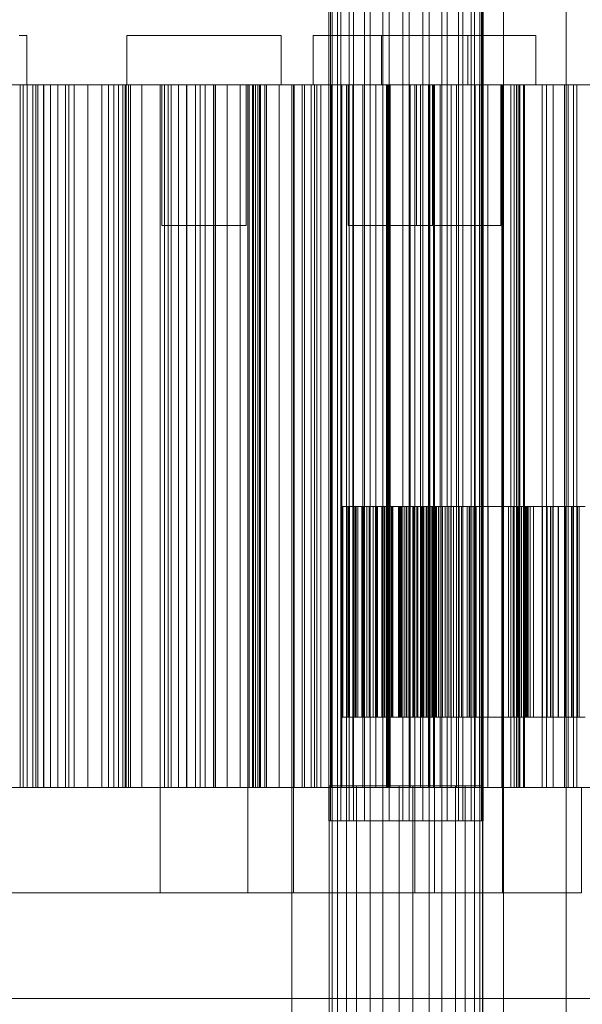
# Model space of a CAD drawing. Header units: millimetres. Extents: x -4395 to 65662, y -65530 to 6847.
# Tile 734 of 1034: x 24470 to 24630, y -17512 to -17231. Entities that reach past the tile are written whole.
import ezdxf

# ---------------------------------------------------------------- set-up
doc = ezdxf.new("R2010")
doc.units = ezdxf.units.MM
for name, color, linetype, lineweight in [('COTAS_P', 1, 'Continuous', 0), ('superior_briquetadora', 7, 'Continuous', 0), ('superior_C02', 7, 'Continuous', 0)]:
    doc.layers.add(name, color=color, linetype=linetype, lineweight=lineweight)
doc.dimstyles.new('R19_100', dxfattribs={"dimtxt": 250, "dimasz": 150, "dimexe": 150, "dimexo": 80, "dimgap": 100, "dimtad": 1, "dimtih": 1, "dimtoh": 1, "dimdsep": 46, "dimcen": 0.09, "dimadec": 0, "dimazin": 0, "dimtfac": 1, "dimtdec": 4, "dimtofl": 0, "dimtmove": 0, "dimatfit": 3, "dimfxl": 1, "dimtolj": 1, "dimtzin": 0, "dimarcsym": 0})

# ---------------------------------------------------------------- blocks, each defined once
blk = doc.blocks.new('DIM_R33_31')
at = {"layer": 'COTAS_P'}
for p, q in [((24250.07, -17080), (24400.07, -17035)), ((26750.07, -17080), (26600.07, -17035)), ((24250.07, -17980), (24250.07, -17080)), ((24250.07, -17080), (26750.07, -17080)), ((24250.07, -17080), (24400.07, -17125)), ((26750.07, -17080), (26600.07, -17125)), ((26750.07, -17980), (26750.07, -17080))]:
    blk.add_line(p, q, dxfattribs=at)
blk.add_text('2500 P', height=250, dxfattribs=at).set_placement((25500.07, -16980))

msp = doc.modelspace()

# ---------------------------------------------------------------- linework, layer by layer
at = {"layer": 'superior_briquetadora'}
for p, q in [((24469.889, -17236), (24472.067, -17236)), ((24472.067, -17236), (24472.067, -17250)), ((24500.567, -17236), (24502.746, -17236)), ((24500.567, -17236), (24500.567, -17250)), ((24502.746, -17236), (24508.851, -17236)), ((24508.851, -17236), (24517.672, -17236)), ((24517.672, -17236), (24527.463, -17236)), ((24527.463, -17236), (24536.284, -17236)), ((24536.284, -17236), (24542.389, -17236)), ((24542.389, -17236), (24544.567, -17236)), ((24544.567, -17236), (24544.567, -17250)), ((24553.641, -17236), (24555.82, -17236)), ((24553.641, -17236), (24553.641, -17250)), ((24555.82, -17236), (24561.924, -17236)), ((24561.924, -17236), (24570.746, -17236)), ((24570.746, -17236), (24580.537, -17236)), ((24573.067, -17236), (24575.246, -17236)), ((24573.067, -17236), (24573.067, -17250)), ((24575.246, -17236), (24581.351, -17236)), ((24580.537, -17236), (24589.358, -17236)), ((24581.351, -17236), (24590.172, -17236)), ((24589.358, -17236), (24595.462, -17236)), ((24590.172, -17236), (24599.963, -17236)), ((24595.462, -17236), (24597.641, -17236)), ((24597.641, -17236), (24597.641, -17250)), ((24599.963, -17236), (24608.784, -17236)), ((24608.784, -17236), (24614.889, -17236)), ((24614.889, -17236), (24617.067, -17236)), ((24617.067, -17236), (24617.067, -17250)), ((24464.008, -17250), (24473.845, -17250)), ((24469.089, -17250), (24487.379, -17250)), ((24487.57, -17250), (24469.186, -17250)), ((24469.889, -17250), (24472.067, -17250)), ((24470.252, -17250), (24471.091, -17250)), ((24472.197, -17250), (24470.252, -17250)), ((24470.252, -17450), (24470.252, -17250)), ((24471.091, -17250), (24474.682, -17250)), ((24471.091, -17450), (24471.091, -17250)), ((24476.851, -17250), (24472.197, -17250)), ((24472.197, -17450), (24472.197, -17250)), ((24473.845, -17250), (24473.845, -17450)), ((24473.845, -17250), (24475.271, -17250)), ((24474.682, -17250), (24480.886, -17250)), ((24474.682, -17450), (24474.682, -17250)), ((24475.271, -17250), (24475.271, -17450)), ((24475.271, -17250), (24476.94, -17250)), ((24484.035, -17250), (24476.851, -17250)), ((24476.851, -17450), (24476.851, -17250)), ((24476.94, -17250), (24476.94, -17450)), ((24476.94, -17250), (24478.822, -17250)), ((24478.822, -17250), (24478.822, -17450)), ((24478.822, -17250), (24480.899, -17250)), ((24480.886, -17250), (24489.466, -17250)), ((24480.886, -17450), (24480.886, -17250)), ((24480.899, -17250), (24480.899, -17450)), ((24480.899, -17250), (24483.158, -17250)), ((24483.158, -17250), (24483.158, -17450)), ((24483.158, -17250), (24485.59, -17250)), ((24493.474, -17250), (24484.035, -17250)), ((24484.035, -17450), (24484.035, -17250)), ((24485.59, -17250), (24485.59, -17450)), ((24485.59, -17250), (24495.404, -17250)), ((24487.379, -17250), (24504.236, -17250)), ((24504.513, -17250), (24487.57, -17250)), ((24489.466, -17250), (24500.092, -17250)), ((24489.466, -17450), (24489.466, -17250)), ((24504.805, -17250), (24493.474, -17250)), ((24493.474, -17450), (24493.474, -17250)), ((24495.404, -17250), (24495.404, -17450)), ((24495.404, -17250), (24496.91, -17250)), ((24496.91, -17250), (24496.91, -17450)), ((24496.91, -17250), (24498.244, -17250)), ((24498.244, -17250), (24498.244, -17450)), ((24498.244, -17250), (24499.394, -17250)), ((24499.394, -17250), (24499.394, -17450)), ((24499.394, -17250), (24500.349, -17250)), ((24500.092, -17250), (24512.355, -17250)), ((24500.092, -17450), (24500.092, -17250)), ((24500.349, -17250), (24500.349, -17450)), ((24500.349, -17250), (24501.091, -17250)), ((24500.567, -17250), (24502.746, -17250)), ((24501.091, -17250), (24501.091, -17450)), ((24501.091, -17250), (24501.591, -17250)), ((24501.591, -17250), (24501.591, -17450)), ((24501.591, -17250), (24511.334, -17250)), ((24502.746, -17250), (24508.851, -17250)), ((24504.236, -17250), (24519.01, -17250)), ((24519.364, -17250), (24504.513, -17250)), ((24517.591, -17250), (24504.805, -17250)), ((24504.805, -17450), (24504.805, -17250)), ((24508.851, -17250), (24517.672, -17250)), ((24510.067, -17480), (24510.067, -17250)), ((24511.305, -17250), (24510.067, -17250)), ((24510.567, -17250), (24511.756, -17250)), ((24510.567, -17250), (24510.567, -17290)), ((24514.774, -17250), (24511.305, -17250)), ((24511.334, -17250), (24511.334, -17450)), ((24511.334, -17250), (24513.204, -17250)), ((24511.756, -17250), (24515.086, -17250)), ((24512.355, -17250), (24525.784, -17250)), ((24512.355, -17450), (24512.355, -17250)), ((24513.204, -17250), (24513.204, -17450)), ((24513.204, -17250), (24515.315, -17250)), ((24519.786, -17250), (24514.774, -17250)), ((24515.086, -17250), (24519.897, -17250)), ((24515.315, -17250), (24515.315, -17450)), ((24515.315, -17250), (24517.635, -17250)), ((24521.463, -17250), (24517.591, -17250)), ((24517.591, -17450), (24517.591, -17250)), ((24517.635, -17250), (24517.635, -17450)), ((24517.635, -17250), (24520.148, -17250)), ((24517.672, -17250), (24527.463, -17250)), ((24519.01, -17250), (24531.136, -17250)), ((24531.552, -17250), (24519.364, -17250)), ((24525.349, -17250), (24519.786, -17250)), ((24519.897, -17250), (24525.238, -17250)), ((24520.148, -17250), (24520.148, -17450)), ((24520.148, -17250), (24522.84, -17250)), ((24525.303, -17250), (24521.463, -17250)), ((24521.463, -17450), (24521.463, -17250)), ((24522.84, -17250), (24522.84, -17450)), ((24522.84, -17250), (24525.701, -17250)), ((24525.238, -17250), (24530.049, -17250)), ((24529.108, -17250), (24525.303, -17250)), ((24525.303, -17450), (24525.303, -17250)), ((24530.361, -17250), (24525.349, -17250)), ((24525.701, -17250), (24525.701, -17450)), ((24525.701, -17250), (24535.372, -17250)), ((24525.784, -17250), (24539.862, -17250)), ((24525.784, -17450), (24525.784, -17250)), ((24527.463, -17250), (24536.284, -17250)), ((24532.878, -17250), (24529.108, -17250)), ((24529.108, -17450), (24529.108, -17250)), ((24530.049, -17250), (24533.379, -17250)), ((24533.83, -17250), (24530.361, -17250)), ((24531.136, -17250), (24540.146, -17250)), ((24540.608, -17250), (24531.552, -17250)), ((24536.611, -17250), (24532.878, -17250)), ((24532.878, -17450), (24532.878, -17250)), ((24533.379, -17250), (24534.567, -17250)), ((24535.067, -17250), (24533.83, -17250)), ((24534.567, -17250), (24534.567, -17290)), ((24535.067, -17480), (24535.067, -17250)), ((24535.372, -17250), (24535.372, -17450)), ((24535.372, -17250), (24536.393, -17250)), ((24536.284, -17250), (24542.389, -17250)), ((24536.393, -17250), (24536.393, -17450)), ((24536.393, -17250), (24537.242, -17250)), ((24540.304, -17250), (24536.611, -17250)), ((24536.611, -17450), (24536.611, -17250)), ((24537.242, -17250), (24537.242, -17450)), ((24537.242, -17250), (24537.91, -17250)), ((24537.91, -17250), (24537.91, -17450)), ((24537.91, -17250), (24538.386, -17250)), ((24538.386, -17250), (24538.386, -17450)), ((24538.386, -17250), (24538.651, -17250)), ((24538.651, -17250), (24538.651, -17450)), ((24538.651, -17250), (24538.678, -17250)), ((24538.678, -17250), (24538.678, -17450)), ((24538.678, -17250), (24548.232, -17250)), ((24539.862, -17250), (24554.05, -17250)), ((24539.862, -17450), (24539.862, -17250)), ((24540.146, -17250), (24545.694, -17250)), ((24543.957, -17250), (24540.304, -17250)), ((24540.304, -17450), (24540.304, -17250)), ((24546.184, -17250), (24540.608, -17250)), ((24542.389, -17250), (24544.567, -17250)), ((24547.567, -17250), (24543.957, -17250)), ((24543.957, -17450), (24543.957, -17250)), ((24545.694, -17250), (24547.567, -17250)), ((24548.067, -17250), (24546.184, -17250)), ((24547.567, -17250), (24547.567, -17800)), ((24551.134, -17250), (24547.567, -17250)), ((24547.567, -17450), (24547.567, -17250)), ((24548.067, -17250), (24548.067, -17480)), ((24548.232, -17250), (24548.232, -17450)), ((24548.232, -17250), (24550.53, -17250)), ((24550.53, -17250), (24550.53, -17450)), ((24550.53, -17250), (24553.061, -17250)), ((24554.654, -17250), (24551.134, -17250)), ((24551.134, -17450), (24551.134, -17250)), ((24553.061, -17250), (24553.061, -17450)), ((24553.061, -17250), (24555.798, -17250)), ((24553.641, -17250), (24555.82, -17250)), ((24554.05, -17250), (24567.801, -17250)), ((24554.05, -17450), (24554.05, -17250)), ((24558.128, -17250), (24554.654, -17250)), ((24554.654, -17450), (24554.654, -17250)), ((24555.798, -17250), (24555.798, -17450)), ((24555.798, -17250), (24558.722, -17250)), ((24555.82, -17250), (24561.924, -17250)), ((24561.553, -17250), (24558.128, -17250)), ((24558.128, -17450), (24558.128, -17250)), ((24558.722, -17250), (24558.722, -17450)), ((24558.722, -17250), (24561.82, -17250)), ((24564.927, -17250), (24561.553, -17250)), ((24561.553, -17450), (24561.553, -17250)), ((24561.82, -17250), (24561.82, -17450)), ((24561.82, -17250), (24565.083, -17250)), ((24561.924, -17250), (24570.746, -17250)), ((24563.141, -17480), (24563.141, -17250)), ((24564.379, -17250), (24563.141, -17250)), ((24563.641, -17250), (24564.83, -17250)), ((24563.641, -17250), (24563.641, -17290)), ((24567.848, -17250), (24564.379, -17250)), ((24564.83, -17250), (24568.159, -17250)), ((24568.249, -17250), (24564.927, -17250)), ((24564.927, -17450), (24564.927, -17250)), ((24565.083, -17250), (24565.083, -17450)), ((24565.083, -17250), (24574.52, -17250)), ((24567.801, -17250), (24574.552, -17250)), ((24567.801, -17450), (24567.801, -17250)), ((24572.86, -17250), (24567.848, -17250)), ((24568.159, -17250), (24572.971, -17250)), ((24571.518, -17250), (24568.249, -17250)), ((24568.249, -17450), (24568.249, -17250)), ((24570.746, -17250), (24580.537, -17250)), ((24574.733, -17250), (24571.518, -17250)), ((24571.518, -17450), (24571.518, -17250)), ((24578.423, -17250), (24572.86, -17250)), ((24572.971, -17250), (24578.311, -17250)), ((24573.067, -17250), (24575.246, -17250)), ((24574.52, -17250), (24574.52, -17450)), ((24574.52, -17250), (24575.044, -17250)), ((24574.552, -17250), (24581.247, -17250)), ((24574.552, -17450), (24574.552, -17250)), ((24586.499, -17250), (24574.733, -17250)), ((24574.733, -17450), (24574.733, -17250)), ((24574.912, -17250), (24574.912, -17450)), ((24575.357, -17250), (24574.912, -17250)), ((24574.912, -17250), (24584.186, -17250)), ((24575.044, -17250), (24575.044, -17450)), ((24575.044, -17250), (24575.4, -17250)), ((24575.246, -17250), (24581.351, -17250)), ((24575.357, -17250), (24575.357, -17450)), ((24575.571, -17250), (24575.357, -17250)), ((24575.4, -17250), (24575.4, -17450)), ((24575.4, -17250), (24575.58, -17250)), ((24575.571, -17250), (24575.571, -17450)), ((24575.58, -17250), (24575.58, -17450)), ((24578.311, -17250), (24583.123, -17250)), ((24583.435, -17250), (24578.423, -17250)), ((24580.537, -17250), (24589.358, -17250)), ((24581.247, -17250), (24587.882, -17250)), ((24581.247, -17450), (24581.247, -17250)), ((24581.351, -17250), (24590.172, -17250)), ((24582.567, -17480), (24582.567, -17250)), ((24583.805, -17250), (24582.567, -17250)), ((24583.067, -17250), (24584.256, -17250)), ((24583.067, -17250), (24583.067, -17290)), ((24583.123, -17250), (24586.453, -17250)), ((24586.903, -17250), (24583.435, -17250)), ((24587.274, -17250), (24583.805, -17250)), ((24584.186, -17250), (24584.186, -17450)), ((24584.186, -17250), (24586.887, -17250)), ((24584.256, -17250), (24587.586, -17250)), ((24586.453, -17250), (24587.641, -17250)), ((24599.595, -17250), (24586.499, -17250)), ((24586.499, -17450), (24586.499, -17250)), ((24586.887, -17250), (24586.887, -17450)), ((24586.887, -17250), (24589.816, -17250)), ((24588.141, -17250), (24586.903, -17250)), ((24592.286, -17250), (24587.274, -17250)), ((24587.586, -17250), (24592.397, -17250)), ((24587.641, -17250), (24587.641, -17290)), ((24587.882, -17250), (24594.456, -17250)), ((24587.882, -17450), (24587.882, -17250)), ((24588.141, -17480), (24588.141, -17250)), ((24589.358, -17250), (24595.462, -17250)), ((24589.816, -17250), (24589.816, -17450)), ((24589.816, -17250), (24592.942, -17250)), ((24590.172, -17250), (24599.963, -17250)), ((24597.849, -17250), (24592.286, -17250)), ((24592.397, -17250), (24597.738, -17250)), ((24592.942, -17250), (24592.942, -17450)), ((24592.942, -17250), (24596.25, -17250)), ((24594.456, -17250), (24600.964, -17250)), ((24594.456, -17450), (24594.456, -17250)), ((24595.462, -17250), (24597.641, -17250)), ((24596.25, -17250), (24596.25, -17450)), ((24596.25, -17250), (24599.725, -17250)), ((24597.738, -17250), (24602.549, -17250)), ((24602.861, -17250), (24597.849, -17250)), ((24613.516, -17250), (24599.595, -17250)), ((24599.595, -17450), (24599.595, -17250)), ((24599.725, -17250), (24599.725, -17450)), ((24599.725, -17250), (24603.358, -17250)), ((24599.963, -17250), (24608.784, -17250)), ((24600.964, -17250), (24607.404, -17250)), ((24600.964, -17450), (24600.964, -17250)), ((24602.549, -17250), (24605.879, -17250)), ((24606.33, -17250), (24602.861, -17250)), ((24603.358, -17250), (24603.358, -17450)), ((24603.358, -17250), (24612.468, -17250)), ((24605.879, -17250), (24607.067, -17250)), ((24607.567, -17250), (24606.33, -17250)), ((24607.067, -17250), (24607.067, -17290)), ((24607.404, -17250), (24613.773, -17250)), ((24607.404, -17450), (24607.404, -17250)), ((24607.567, -17480), (24607.567, -17250)), ((24608.784, -17250), (24614.889, -17250)), ((24609.944, -17250), (24609.944, -17450)), ((24610.858, -17250), (24609.944, -17250)), ((24609.944, -17250), (24618.847, -17250)), ((24610.858, -17250), (24610.858, -17450)), ((24611.548, -17250), (24610.858, -17250)), ((24611.548, -17250), (24611.548, -17450)), ((24612.041, -17250), (24611.548, -17250)), ((24612.041, -17250), (24612.041, -17450)), ((24612.352, -17250), (24612.041, -17250)), ((24612.352, -17250), (24612.352, -17450)), ((24612.492, -17250), (24612.352, -17250)), ((24612.468, -17250), (24612.468, -17450)), ((24612.468, -17250), (24612.492, -17250)), ((24612.492, -17250), (24612.492, -17450)), ((24627.729, -17250), (24613.516, -17250)), ((24613.516, -17450), (24613.516, -17250)), ((24613.773, -17250), (24620.067, -17250)), ((24613.773, -17450), (24613.773, -17250)), ((24614.889, -17250), (24617.067, -17250)), ((24618.847, -17250), (24618.847, -17450)), ((24618.847, -17250), (24621.928, -17250)), ((24620.067, -17250), (24626.286, -17250)), ((24620.067, -17450), (24620.067, -17250)), ((24621.928, -17250), (24621.928, -17450)), ((24621.928, -17250), (24625.224, -17250)), ((24625.224, -17250), (24625.224, -17450)), ((24625.224, -17250), (24628.711, -17250)), ((24626.286, -17250), (24632.424, -17250)), ((24626.286, -17450), (24626.286, -17250)), ((24641.685, -17250), (24627.729, -17250)), ((24627.729, -17450), (24627.729, -17250)), ((24628.711, -17250), (24628.711, -17450)), ((24628.711, -17250), (24632.37, -17250)), ((24510.567, -17290), (24511.756, -17290)), ((24511.756, -17290), (24515.086, -17290)), ((24515.086, -17290), (24519.897, -17290)), ((24519.897, -17290), (24525.238, -17290)), ((24525.238, -17290), (24530.049, -17290)), ((24530.049, -17290), (24533.379, -17290)), ((24533.379, -17290), (24534.567, -17290)), ((24563.641, -17290), (24564.83, -17290)), ((24564.83, -17290), (24568.159, -17290)), ((24568.159, -17290), (24572.971, -17290)), ((24572.971, -17290), (24578.311, -17290)), ((24578.311, -17290), (24583.123, -17290)), ((24583.067, -17290), (24584.256, -17290)), ((24583.123, -17290), (24586.453, -17290)), ((24584.256, -17290), (24587.586, -17290)), ((24586.453, -17290), (24587.641, -17290)), ((24587.586, -17290), (24592.397, -17290)), ((24592.397, -17290), (24597.738, -17290)), ((24597.738, -17290), (24602.549, -17290)), ((24602.549, -17290), (24605.879, -17290)), ((24605.879, -17290), (24607.067, -17290)), ((24561.569, -17370), (24561.569, -17430)), ((24563.168, -17370), (24561.569, -17370)), ((24561.569, -17370), (24563.515, -17370)), ((24562.043, -17370), (24562.043, -17430)), ((24563.942, -17370), (24562.043, -17370)), ((24562.043, -17370), (24563.833, -17370)), ((24563.168, -17370), (24563.168, -17430)), ((24565.695, -17370), (24563.168, -17370)), ((24563.515, -17370), (24563.515, -17430)), ((24563.515, -17370), (24565.505, -17370)), ((24563.833, -17370), (24563.833, -17430)), ((24563.833, -17370), (24566.381, -17370)), ((24563.942, -17370), (24563.942, -17430)), ((24565.888, -17370), (24563.942, -17370)), ((24565.505, -17370), (24565.505, -17430)), ((24565.505, -17370), (24567.533, -17370)), ((24565.695, -17370), (24565.695, -17430)), ((24568.204, -17370), (24565.695, -17370)), ((24565.888, -17370), (24565.888, -17430)), ((24567.876, -17370), (24565.888, -17370)), ((24566.381, -17370), (24566.381, -17430)), ((24566.381, -17370), (24568.908, -17370)), ((24567.533, -17370), (24567.533, -17430)), ((24567.533, -17370), (24569.598, -17370)), ((24567.876, -17370), (24567.876, -17430)), ((24569.904, -17370), (24567.876, -17370)), ((24568.204, -17370), (24568.204, -17430)), ((24570.69, -17370), (24568.204, -17370)), ((24568.908, -17370), (24568.908, -17430)), ((24568.908, -17370), (24571.408, -17370)), ((24569.598, -17370), (24569.598, -17430)), ((24569.598, -17370), (24571.694, -17370)), ((24569.904, -17370), (24569.904, -17430)), ((24571.968, -17370), (24569.904, -17370)), ((24570.69, -17370), (24570.69, -17430)), ((24573.145, -17370), (24570.69, -17370)), ((24571.408, -17370), (24571.408, -17430)), ((24571.408, -17370), (24573.873, -17370)), ((24571.694, -17370), (24571.694, -17430)), ((24571.694, -17370), (24573.819, -17370)), ((24571.968, -17370), (24571.968, -17430)), ((24574.065, -17370), (24571.968, -17370)), ((24573.145, -17370), (24573.145, -17430)), ((24575.563, -17370), (24573.145, -17370)), ((24573.819, -17370), (24573.819, -17430)), ((24573.819, -17370), (24575.971, -17370)), ((24573.873, -17370), (24573.873, -17430)), ((24573.873, -17370), (24576.297, -17370)), ((24574.065, -17370), (24574.065, -17430)), ((24576.195, -17370), (24574.065, -17370)), ((24575.563, -17370), (24575.563, -17430)), ((24577.933, -17370), (24575.563, -17370)), ((24575.971, -17370), (24575.971, -17430)), ((24575.971, -17370), (24578.154, -17370)), ((24576.195, -17370), (24576.195, -17430)), ((24578.363, -17370), (24576.195, -17370)), ((24576.297, -17370), (24576.297, -17430)), ((24576.297, -17370), (24578.668, -17370)), ((24577.933, -17370), (24577.933, -17430)), ((24580.241, -17370), (24577.933, -17370)), ((24578.154, -17370), (24578.154, -17430)), ((24578.154, -17370), (24588.463, -17370)), ((24578.363, -17370), (24578.363, -17430)), ((24588.646, -17370), (24578.363, -17370)), ((24578.668, -17370), (24578.668, -17430)), ((24578.668, -17370), (24580.973, -17370)), ((24578.813, -17370), (24578.813, -17430)), ((24583.485, -17370), (24578.813, -17370)), ((24578.813, -17370), (24579.772, -17370)), ((24579.772, -17370), (24579.772, -17430)), ((24579.772, -17370), (24580.83, -17370)), ((24580.241, -17370), (24580.241, -17430)), ((24582.453, -17370), (24580.241, -17370)), ((24580.334, -17370), (24580.334, -17430)), ((24581.228, -17370), (24580.334, -17370)), ((24580.334, -17370), (24585.158, -17370)), ((24580.83, -17370), (24580.83, -17430)), ((24580.83, -17370), (24581.987, -17370)), ((24580.973, -17370), (24580.973, -17430)), ((24580.973, -17370), (24583.174, -17370)), ((24581.228, -17370), (24581.228, -17430)), ((24582.225, -17370), (24581.228, -17370)), ((24581.987, -17370), (24581.987, -17430)), ((24581.987, -17370), (24583.241, -17370)), ((24582.225, -17370), (24582.225, -17430)), ((24583.322, -17370), (24582.225, -17370)), ((24582.453, -17370), (24582.453, -17430)), ((24592.221, -17370), (24582.453, -17370)), ((24583.174, -17370), (24583.174, -17430)), ((24583.174, -17370), (24592.851, -17370)), ((24583.241, -17370), (24583.241, -17430)), ((24583.241, -17370), (24584.594, -17370)), ((24583.322, -17370), (24583.322, -17430)), ((24584.521, -17370), (24583.322, -17370)), ((24583.485, -17370), (24583.485, -17430)), ((24586.139, -17370), (24583.485, -17370)), ((24584.521, -17370), (24584.521, -17430)), ((24585.822, -17370), (24584.521, -17370)), ((24584.594, -17370), (24584.594, -17430)), ((24584.594, -17370), (24586.052, -17370)), ((24585.158, -17370), (24585.158, -17430)), ((24585.158, -17370), (24587.803, -17370)), ((24585.822, -17370), (24585.822, -17430)), ((24587.232, -17370), (24585.822, -17370)), ((24586.052, -17370), (24586.052, -17430)), ((24586.052, -17370), (24587.625, -17370)), ((24586.139, -17370), (24586.139, -17430)), ((24588.715, -17370), (24586.139, -17370)), ((24587.232, -17370), (24587.232, -17430)), ((24588.761, -17370), (24587.232, -17370)), ((24587.625, -17370), (24587.625, -17430)), ((24587.625, -17370), (24589.357, -17370)), ((24587.803, -17370), (24587.803, -17430)), ((24587.803, -17370), (24590.367, -17370)), ((24588.463, -17370), (24588.463, -17430)), ((24588.463, -17370), (24588.646, -17370)), ((24588.646, -17370), (24588.646, -17430)), ((24588.715, -17370), (24588.715, -17430)), ((24591.205, -17370), (24588.715, -17370)), ((24588.761, -17370), (24588.761, -17430)), ((24590.456, -17370), (24588.761, -17370)), ((24589.357, -17370), (24589.357, -17430)), ((24589.357, -17370), (24598.256, -17370)), ((24590.367, -17370), (24590.367, -17430)), ((24590.367, -17370), (24592.842, -17370)), ((24590.456, -17370), (24590.456, -17430)), ((24599.217, -17370), (24590.456, -17370)), ((24591.205, -17370), (24591.205, -17430)), ((24593.602, -17370), (24591.205, -17370)), ((24592.221, -17370), (24592.221, -17430)), ((24598.256, -17370), (24592.221, -17370)), ((24592.842, -17370), (24592.842, -17430)), ((24592.842, -17370), (24595.221, -17370)), ((24592.851, -17370), (24592.851, -17430)), ((24592.851, -17370), (24599.217, -17370)), ((24593.602, -17370), (24593.602, -17430)), ((24595.894, -17370), (24593.602, -17370)), ((24595.221, -17370), (24595.221, -17430)), ((24595.221, -17370), (24597.492, -17370)), ((24595.894, -17370), (24595.894, -17430)), ((24598.068, -17370), (24595.894, -17370)), ((24597.492, -17370), (24597.492, -17430)), ((24597.492, -17370), (24599.64, -17370)), ((24598.068, -17370), (24598.068, -17430)), ((24600.097, -17370), (24598.068, -17370)), ((24598.256, -17370), (24598.256, -17430)), ((24599.217, -17370), (24599.217, -17430)), ((24599.64, -17370), (24599.64, -17430)), ((24599.64, -17370), (24601.641, -17370)), ((24600.097, -17370), (24600.097, -17430)), ((24601.916, -17370), (24600.097, -17370)), ((24601.641, -17370), (24601.641, -17430)), ((24601.641, -17370), (24603.424, -17370)), ((24601.916, -17370), (24601.916, -17430)), ((24609.234, -17370), (24601.916, -17370)), ((24603.424, -17370), (24603.424, -17430)), ((24603.424, -17370), (24610.553, -17370)), ((24609.234, -17370), (24609.234, -17430)), ((24620.292, -17370), (24609.234, -17370)), ((24610.553, -17370), (24610.553, -17430)), ((24610.553, -17370), (24621.84, -17370)), ((24611.85, -17370), (24611.85, -17430)), ((24611.933, -17370), (24611.85, -17370)), ((24611.85, -17370), (24611.905, -17370)), ((24611.905, -17370), (24611.905, -17430)), ((24611.905, -17370), (24612.1, -17370)), ((24611.933, -17370), (24611.933, -17430)), ((24612.151, -17370), (24611.933, -17370)), ((24612.1, -17370), (24612.1, -17430)), ((24612.1, -17370), (24612.443, -17370)), ((24612.151, -17370), (24612.151, -17430)), ((24618.97, -17370), (24612.151, -17370)), ((24612.443, -17370), (24612.443, -17430)), ((24612.443, -17370), (24612.945, -17370)), ((24612.945, -17370), (24612.945, -17430)), ((24612.945, -17370), (24613.628, -17370)), ((24613.628, -17370), (24613.628, -17430)), ((24613.628, -17370), (24614.566, -17370)), ((24613.969, -17370), (24613.969, -17430)), ((24614.101, -17370), (24613.969, -17370)), ((24613.969, -17370), (24613.98, -17370)), ((24613.98, -17370), (24613.98, -17430)), ((24613.98, -17370), (24614.13, -17370)), ((24614.101, -17370), (24614.101, -17430)), ((24614.382, -17370), (24614.101, -17370)), ((24614.13, -17370), (24614.13, -17430)), ((24614.13, -17370), (24614.416, -17370)), ((24614.382, -17370), (24614.382, -17430)), ((24614.824, -17370), (24614.382, -17370)), ((24614.416, -17370), (24614.416, -17430)), ((24614.416, -17370), (24621.319, -17370)), ((24614.566, -17370), (24614.566, -17430)), ((24614.566, -17370), (24620.292, -17370)), ((24614.824, -17370), (24614.824, -17430)), ((24615.45, -17370), (24614.824, -17370)), ((24615.45, -17370), (24615.45, -17430)), ((24616.336, -17370), (24615.45, -17370)), ((24616.336, -17370), (24616.336, -17430)), ((24621.84, -17370), (24616.336, -17370)), ((24618.97, -17370), (24618.97, -17430)), ((24621.226, -17370), (24618.97, -17370)), ((24620.292, -17370), (24620.292, -17430)), ((24621.226, -17370), (24621.226, -17430)), ((24623.358, -17370), (24621.226, -17370)), ((24621.319, -17370), (24621.319, -17430)), ((24621.319, -17370), (24623.538, -17370)), ((24621.84, -17370), (24621.84, -17430)), ((24623.358, -17370), (24623.358, -17430)), ((24625.36, -17370), (24623.358, -17370)), ((24623.538, -17370), (24623.538, -17430)), ((24623.538, -17370), (24625.631, -17370)), ((24625.36, -17370), (24625.36, -17430)), ((24627.223, -17370), (24625.36, -17370)), ((24625.631, -17370), (24625.631, -17430)), ((24625.631, -17370), (24627.592, -17370)), ((24627.223, -17370), (24627.223, -17430)), ((24628.937, -17370), (24627.223, -17370)), ((24627.592, -17370), (24627.592, -17430)), ((24627.592, -17370), (24629.412, -17370)), ((24628.937, -17370), (24628.937, -17430)), ((24630.483, -17370), (24628.937, -17370)), ((24629.412, -17370), (24629.412, -17430)), ((24629.412, -17370), (24631.08, -17370)), ((24563.168, -17430), (24561.569, -17430)), ((24561.569, -17430), (24563.515, -17430)), ((24563.942, -17430), (24562.043, -17430)), ((24562.043, -17430), (24563.833, -17430)), ((24565.695, -17430), (24563.168, -17430)), ((24563.515, -17430), (24565.505, -17430)), ((24563.833, -17430), (24566.381, -17430)), ((24565.888, -17430), (24563.942, -17430)), ((24565.505, -17430), (24567.533, -17430)), ((24568.204, -17430), (24565.695, -17430)), ((24567.876, -17430), (24565.888, -17430)), ((24566.381, -17430), (24568.908, -17430)), ((24567.533, -17430), (24569.598, -17430)), ((24569.904, -17430), (24567.876, -17430)), ((24570.69, -17430), (24568.204, -17430)), ((24568.908, -17430), (24571.408, -17430)), ((24569.598, -17430), (24571.694, -17430)), ((24571.968, -17430), (24569.904, -17430)), ((24573.145, -17430), (24570.69, -17430)), ((24571.408, -17430), (24573.873, -17430)), ((24571.694, -17430), (24573.819, -17430)), ((24574.065, -17430), (24571.968, -17430)), ((24575.563, -17430), (24573.145, -17430)), ((24573.819, -17430), (24575.971, -17430)), ((24573.873, -17430), (24576.297, -17430)), ((24576.195, -17430), (24574.065, -17430)), ((24577.933, -17430), (24575.563, -17430)), ((24575.971, -17430), (24578.154, -17430)), ((24578.363, -17430), (24576.195, -17430)), ((24576.297, -17430), (24578.668, -17430)), ((24580.241, -17430), (24577.933, -17430)), ((24578.154, -17430), (24588.463, -17430)), ((24588.646, -17430), (24578.363, -17430)), ((24578.668, -17430), (24580.973, -17430)), ((24583.485, -17430), (24578.813, -17430)), ((24578.813, -17430), (24579.772, -17430)), ((24579.772, -17430), (24580.83, -17430)), ((24582.453, -17430), (24580.241, -17430)), ((24581.228, -17430), (24580.334, -17430)), ((24580.334, -17430), (24585.158, -17430)), ((24580.83, -17430), (24581.987, -17430)), ((24580.973, -17430), (24583.174, -17430)), ((24582.225, -17430), (24581.228, -17430)), ((24581.987, -17430), (24583.241, -17430)), ((24583.322, -17430), (24582.225, -17430)), ((24592.221, -17430), (24582.453, -17430)), ((24583.174, -17430), (24592.851, -17430)), ((24583.241, -17430), (24584.594, -17430)), ((24584.521, -17430), (24583.322, -17430)), ((24586.139, -17430), (24583.485, -17430)), ((24585.822, -17430), (24584.521, -17430)), ((24584.594, -17430), (24586.052, -17430)), ((24585.158, -17430), (24587.803, -17430)), ((24587.232, -17430), (24585.822, -17430)), ((24586.052, -17430), (24587.625, -17430)), ((24588.715, -17430), (24586.139, -17430)), ((24588.761, -17430), (24587.232, -17430)), ((24587.625, -17430), (24589.357, -17430)), ((24587.803, -17430), (24590.367, -17430)), ((24588.463, -17430), (24588.646, -17430)), ((24591.205, -17430), (24588.715, -17430)), ((24590.456, -17430), (24588.761, -17430)), ((24589.357, -17430), (24598.256, -17430)), ((24590.367, -17430), (24592.842, -17430)), ((24599.217, -17430), (24590.456, -17430)), ((24593.602, -17430), (24591.205, -17430)), ((24598.256, -17430), (24592.221, -17430)), ((24592.842, -17430), (24595.221, -17430)), ((24592.851, -17430), (24599.217, -17430)), ((24595.894, -17430), (24593.602, -17430)), ((24595.221, -17430), (24597.492, -17430)), ((24598.068, -17430), (24595.894, -17430)), ((24597.492, -17430), (24599.64, -17430)), ((24600.097, -17430), (24598.068, -17430)), ((24599.64, -17430), (24601.641, -17430)), ((24601.916, -17430), (24600.097, -17430)), ((24601.641, -17430), (24603.424, -17430)), ((24609.234, -17430), (24601.916, -17430)), ((24603.424, -17430), (24610.553, -17430)), ((24620.292, -17430), (24609.234, -17430)), ((24610.553, -17430), (24621.84, -17430)), ((24611.933, -17430), (24611.85, -17430)), ((24611.85, -17430), (24611.905, -17430)), ((24611.905, -17430), (24612.1, -17430)), ((24612.151, -17430), (24611.933, -17430)), ((24612.1, -17430), (24612.443, -17430)), ((24618.97, -17430), (24612.151, -17430)), ((24612.443, -17430), (24612.945, -17430)), ((24612.945, -17430), (24613.628, -17430)), ((24613.628, -17430), (24614.566, -17430)), ((24614.101, -17430), (24613.969, -17430)), ((24613.969, -17430), (24613.98, -17430)), ((24613.98, -17430), (24614.13, -17430)), ((24614.382, -17430), (24614.101, -17430)), ((24614.13, -17430), (24614.416, -17430)), ((24614.824, -17430), (24614.382, -17430)), ((24614.416, -17430), (24621.319, -17430)), ((24614.566, -17430), (24620.292, -17430)), ((24615.45, -17430), (24614.824, -17430)), ((24616.336, -17430), (24615.45, -17430)), ((24621.84, -17430), (24616.336, -17430)), ((24621.226, -17430), (24618.97, -17430)), ((24623.358, -17430), (24621.226, -17430)), ((24621.319, -17430), (24623.538, -17430)), ((24625.36, -17430), (24623.358, -17430)), ((24623.538, -17430), (24625.631, -17430)), ((24627.223, -17430), (24625.36, -17430)), ((24625.631, -17430), (24627.592, -17430)), ((24628.937, -17430), (24627.223, -17430)), ((24627.592, -17430), (24629.412, -17430)), ((24630.483, -17430), (24628.937, -17430)), ((24629.412, -17430), (24631.08, -17430)), ((24479.188, -17450), (24459.812, -17450)), ((24464.008, -17450), (24473.845, -17450)), ((24472.197, -17450), (24470.252, -17450)), ((24470.252, -17450), (24471.091, -17450)), ((24471.091, -17450), (24474.682, -17450)), ((24476.851, -17450), (24472.197, -17450)), ((24473.845, -17450), (24475.271, -17450)), ((24474.682, -17450), (24480.886, -17450)), ((24475.271, -17450), (24476.94, -17450)), ((24484.035, -17450), (24476.851, -17450)), ((24476.94, -17450), (24478.822, -17450)), ((24478.822, -17450), (24480.899, -17450)), ((24498.223, -17450), (24479.188, -17450)), ((24480.886, -17450), (24489.466, -17450)), ((24480.899, -17450), (24483.158, -17450)), ((24483.158, -17450), (24485.59, -17450)), ((24493.474, -17450), (24484.035, -17450)), ((24485.59, -17450), (24495.404, -17450)), ((24489.466, -17450), (24500.092, -17450)), ((24504.805, -17450), (24493.474, -17450)), ((24495.404, -17450), (24496.91, -17450)), ((24496.91, -17450), (24498.244, -17450)), ((24516.692, -17450), (24498.223, -17450)), ((24498.244, -17450), (24499.394, -17450)), ((24499.394, -17450), (24500.349, -17450)), ((24500.092, -17450), (24512.355, -17450)), ((24500.349, -17450), (24501.091, -17450)), ((24501.091, -17450), (24501.591, -17450)), ((24501.591, -17450), (24511.334, -17450)), ((24517.591, -17450), (24504.805, -17450)), ((24511.334, -17450), (24513.204, -17450)), ((24512.355, -17450), (24525.784, -17450)), ((24513.204, -17450), (24515.315, -17450)), ((24515.315, -17450), (24517.635, -17450)), ((24534.381, -17450), (24516.692, -17450)), ((24521.463, -17450), (24517.591, -17450)), ((24517.635, -17450), (24520.148, -17450)), ((24520.148, -17450), (24522.84, -17450)), ((24525.303, -17450), (24521.463, -17450)), ((24522.84, -17450), (24525.701, -17450)), ((24529.108, -17450), (24525.303, -17450)), ((24525.701, -17450), (24535.372, -17450)), ((24525.784, -17450), (24539.862, -17450)), ((24532.878, -17450), (24529.108, -17450)), ((24536.611, -17450), (24532.878, -17450)), ((24551.081, -17450), (24534.381, -17450)), ((24535.372, -17450), (24536.393, -17450)), ((24536.393, -17450), (24537.242, -17450)), ((24540.304, -17450), (24536.611, -17450)), ((24537.242, -17450), (24537.91, -17450)), ((24537.91, -17450), (24538.386, -17450)), ((24538.386, -17450), (24538.651, -17450)), ((24538.651, -17450), (24538.678, -17450)), ((24538.678, -17450), (24548.232, -17450)), ((24539.862, -17450), (24554.05, -17450)), ((24543.957, -17450), (24540.304, -17450)), ((24547.567, -17450), (24543.957, -17450)), ((24551.134, -17450), (24547.567, -17450)), ((24548.232, -17450), (24550.53, -17450)), ((24550.53, -17450), (24553.061, -17450)), ((24566.597, -17450), (24551.081, -17450)), ((24554.654, -17450), (24551.134, -17450)), ((24553.061, -17450), (24555.798, -17450)), ((24554.05, -17450), (24567.801, -17450)), ((24558.128, -17450), (24554.654, -17450)), ((24555.798, -17450), (24558.722, -17450)), ((24561.553, -17450), (24558.128, -17450)), ((24558.722, -17450), (24561.82, -17450)), ((24564.927, -17450), (24561.553, -17450)), ((24561.82, -17450), (24565.083, -17450)), ((24568.249, -17450), (24564.927, -17450)), ((24565.083, -17450), (24574.52, -17450)), ((24580.747, -17450), (24566.597, -17450)), ((24567.801, -17450), (24574.552, -17450)), ((24571.518, -17450), (24568.249, -17450)), ((24574.733, -17450), (24571.518, -17450)), ((24574.52, -17450), (24575.044, -17450)), ((24574.552, -17450), (24581.247, -17450)), ((24586.499, -17450), (24574.733, -17450)), ((24575.357, -17450), (24574.912, -17450)), ((24574.912, -17450), (24584.186, -17450)), ((24575.044, -17450), (24575.4, -17450)), ((24575.571, -17450), (24575.357, -17450)), ((24575.4, -17450), (24575.58, -17450)), ((24593.364, -17450), (24580.747, -17450)), ((24581.247, -17450), (24587.882, -17450)), ((24584.186, -17450), (24586.887, -17450)), ((24599.595, -17450), (24586.499, -17450)), ((24586.887, -17450), (24589.816, -17450)), ((24587.882, -17450), (24594.456, -17450)), ((24589.816, -17450), (24592.942, -17450)), ((24592.942, -17450), (24596.25, -17450)), ((24604.302, -17450), (24593.364, -17450)), ((24594.456, -17450), (24600.964, -17450)), ((24596.25, -17450), (24599.725, -17450)), ((24613.516, -17450), (24599.595, -17450)), ((24599.725, -17450), (24603.358, -17450)), ((24600.964, -17450), (24607.404, -17450)), ((24603.358, -17450), (24612.468, -17450)), ((24613.431, -17450), (24604.302, -17450)), ((24607.404, -17450), (24613.773, -17450)), ((24610.858, -17450), (24609.944, -17450)), ((24609.944, -17450), (24618.847, -17450)), ((24611.548, -17450), (24610.858, -17450)), ((24612.041, -17450), (24611.548, -17450)), ((24612.352, -17450), (24612.041, -17450)), ((24612.492, -17450), (24612.352, -17450)), ((24612.468, -17450), (24612.492, -17450)), ((24620.645, -17450), (24613.431, -17450)), ((24627.729, -17450), (24613.516, -17450)), ((24613.773, -17450), (24620.067, -17450)), ((24618.847, -17450), (24621.928, -17450)), ((24620.067, -17450), (24626.286, -17450)), ((24625.859, -17450), (24620.645, -17450)), ((24621.928, -17450), (24625.224, -17450)), ((24625.224, -17450), (24628.711, -17450)), ((24629.012, -17450), (24625.859, -17450)), ((24626.286, -17450), (24632.424, -17450)), ((24641.685, -17450), (24627.729, -17450)), ((24628.711, -17450), (24632.37, -17450)), ((24630.067, -17450), (24629.012, -17450)), ((24630.067, -17450), (24630.067, -17480)), ((24459.812, -17480), (24479.188, -17480)), ((24487.57, -17480), (24469.186, -17480)), ((24479.188, -17480), (24498.223, -17480)), ((24504.513, -17480), (24487.57, -17480)), ((24498.223, -17480), (24516.692, -17480)), ((24519.364, -17480), (24504.513, -17480)), ((24511.305, -17480), (24510.067, -17480)), ((24514.774, -17480), (24511.305, -17480)), ((24519.786, -17480), (24514.774, -17480)), ((24516.692, -17480), (24534.381, -17480)), ((24531.552, -17480), (24519.364, -17480)), ((24525.349, -17480), (24519.786, -17480)), ((24530.361, -17480), (24525.349, -17480)), ((24533.83, -17480), (24530.361, -17480)), ((24540.608, -17480), (24531.552, -17480)), ((24535.067, -17480), (24533.83, -17480)), ((24534.381, -17480), (24551.081, -17480)), ((24546.184, -17480), (24540.608, -17480)), ((24548.067, -17480), (24546.184, -17480)), ((24551.081, -17480), (24566.597, -17480)), ((24564.379, -17480), (24563.141, -17480)), ((24567.848, -17480), (24564.379, -17480)), ((24566.597, -17480), (24580.747, -17480)), ((24572.86, -17480), (24567.848, -17480)), ((24578.423, -17480), (24572.86, -17480)), ((24583.435, -17480), (24578.423, -17480)), ((24580.747, -17480), (24593.364, -17480)), ((24583.805, -17480), (24582.567, -17480)), ((24586.903, -17480), (24583.435, -17480)), ((24587.274, -17480), (24583.805, -17480)), ((24588.141, -17480), (24586.903, -17480)), ((24592.286, -17480), (24587.274, -17480)), ((24597.849, -17480), (24592.286, -17480)), ((24593.364, -17480), (24604.302, -17480)), ((24602.861, -17480), (24597.849, -17480)), ((24606.33, -17480), (24602.861, -17480)), ((24604.302, -17480), (24613.431, -17480)), ((24607.567, -17480), (24606.33, -17480)), ((24613.431, -17480), (24620.645, -17480)), ((24620.645, -17480), (24625.859, -17480)), ((24625.859, -17480), (24629.012, -17480)), ((24629.012, -17480), (24630.067, -17480)), ((23750.067, -17510), (25950.067, -17510)), ((23900.067, -17510), (25800.067, -17510))]:
    msp.add_line(p, q, dxfattribs=at)
at = {"layer": 'superior_C02'}
for p, q in [((24601.837, -17177), (24601.837, -17580)), ((24607.798, -17580), (24607.798, -17177)), ((24625.701, -17580), (24625.701, -17177)), ((24558.086, -17459.5), (24558.086, -17185)), ((24558.602, -17459.5), (24558.602, -17185)), ((24559.067, -17459.5), (24559.067, -17185)), ((24560.582, -17459.5), (24560.582, -17185)), ((24561.48, -17459.5), (24561.48, -17185)), ((24563.889, -17459.5), (24563.889, -17185)), ((24565.159, -17459.5), (24565.159, -17185)), ((24568.299, -17459.5), (24568.299, -17185)), ((24569.855, -17459.5), (24569.855, -17185)), ((24573.51, -17459.5), (24573.51, -17185)), ((24575.246, -17459.5), (24575.246, -17185)), ((24579.169, -17459.5), (24579.169, -17185)), ((24580.966, -17459.5), (24580.966, -17185)), ((24584.889, -17459.5), (24584.889, -17185)), ((24586.625, -17459.5), (24586.625, -17185)), ((24590.28, -17459.5), (24590.28, -17185)), ((24591.836, -17459.5), (24591.836, -17185)), ((24594.976, -17459.5), (24594.976, -17185)), ((24596.246, -17459.5), (24596.246, -17185)), ((24598.655, -17459.5), (24598.655, -17185)), ((24599.553, -17459.5), (24599.553, -17185)), ((24601.068, -17185), (24601.068, -17459.5)), ((24601.533, -17459.5), (24601.533, -17185)), ((24602.049, -17459.5), (24602.049, -17185)), ((24559.067, -17449.5), (24558.157, -17449.5)), ((24558.157, -17449.5), (24560.582, -17449.5)), ((24558.157, -17449.5), (24558.157, -17549.5)), ((24563.175, -17449.5), (24559.067, -17449.5)), ((24559.067, -17449.5), (24559.067, -17549.5)), ((24560.582, -17449.5), (24565.973, -17449.5)), ((24560.582, -17449.5), (24560.582, -17549.5)), ((24569.855, -17449.5), (24563.175, -17449.5)), ((24563.175, -17449.5), (24563.175, -17549.5)), ((24565.973, -17449.5), (24573.51, -17449.5)), ((24565.973, -17449.5), (24565.973, -17549.5)), ((24578.089, -17449.5), (24569.855, -17449.5)), ((24569.855, -17449.5), (24569.855, -17549.5)), ((24573.51, -17449.5), (24582.046, -17449.5)), ((24573.51, -17449.5), (24573.51, -17549.5)), ((24586.625, -17449.5), (24578.089, -17449.5)), ((24578.089, -17449.5), (24578.089, -17549.5)), ((24582.046, -17449.5), (24590.28, -17449.5)), ((24582.046, -17449.5), (24582.046, -17549.5)), ((24594.162, -17449.5), (24586.625, -17449.5)), ((24586.625, -17449.5), (24586.625, -17549.5)), ((24590.28, -17449.5), (24596.96, -17449.5)), ((24590.28, -17449.5), (24590.28, -17549.5)), ((24599.553, -17449.5), (24594.162, -17449.5)), ((24594.162, -17449.5), (24594.162, -17549.5)), ((24596.96, -17449.5), (24601.068, -17449.5)), ((24596.96, -17449.5), (24596.96, -17549.5)), ((24601.978, -17449.5), (24599.553, -17449.5)), ((24599.553, -17449.5), (24599.553, -17549.5)), ((24601.068, -17449.5), (24601.978, -17449.5)), ((24601.068, -17549.5), (24601.068, -17449.5)), ((24601.978, -17449.5), (24601.978, -17549.5)), ((24559.067, -17459.5), (24558.086, -17459.5)), ((24558.086, -17459.5), (24558.602, -17459.5)), ((24558.602, -17459.5), (24560.582, -17459.5)), ((24561.48, -17459.5), (24559.067, -17459.5)), ((24560.582, -17459.5), (24563.889, -17459.5)), ((24565.159, -17459.5), (24561.48, -17459.5)), ((24563.889, -17459.5), (24568.299, -17459.5)), ((24569.855, -17459.5), (24565.159, -17459.5)), ((24568.299, -17459.5), (24573.51, -17459.5)), ((24575.246, -17459.5), (24569.855, -17459.5)), ((24573.51, -17459.5), (24579.169, -17459.5)), ((24580.966, -17459.5), (24575.246, -17459.5)), ((24579.169, -17459.5), (24584.889, -17459.5)), ((24586.625, -17459.5), (24580.966, -17459.5)), ((24584.889, -17459.5), (24590.28, -17459.5)), ((24591.836, -17459.5), (24586.625, -17459.5)), ((24590.28, -17459.5), (24594.976, -17459.5)), ((24596.246, -17459.5), (24591.836, -17459.5)), ((24594.976, -17459.5), (24598.655, -17459.5)), ((24599.553, -17459.5), (24596.246, -17459.5)), ((24598.655, -17459.5), (24601.068, -17459.5)), ((24601.533, -17459.5), (24599.553, -17459.5)), ((24601.068, -17459.5), (24602.049, -17459.5)), ((24602.049, -17459.5), (24601.533, -17459.5))]:
    msp.add_line(p, q, dxfattribs=at)

# ---------------------------------------------------------------- dimensions: what is measured, and where the dimension line sits
at = {"layer": 'COTAS_P'}
dim = msp.add_aligned_dim(p1=(24250.067, -17980), p2=(26750.067, -17980), distance=900, text='<> P', dimstyle='R19_100', dxfattribs=at)
dim.commit()
dim.dimension.update_dxf_attribs({"geometry": 'DIM_R33_31', "text_midpoint": (25500.067, -17080)})

doc.saveas('drawing.dxf')
